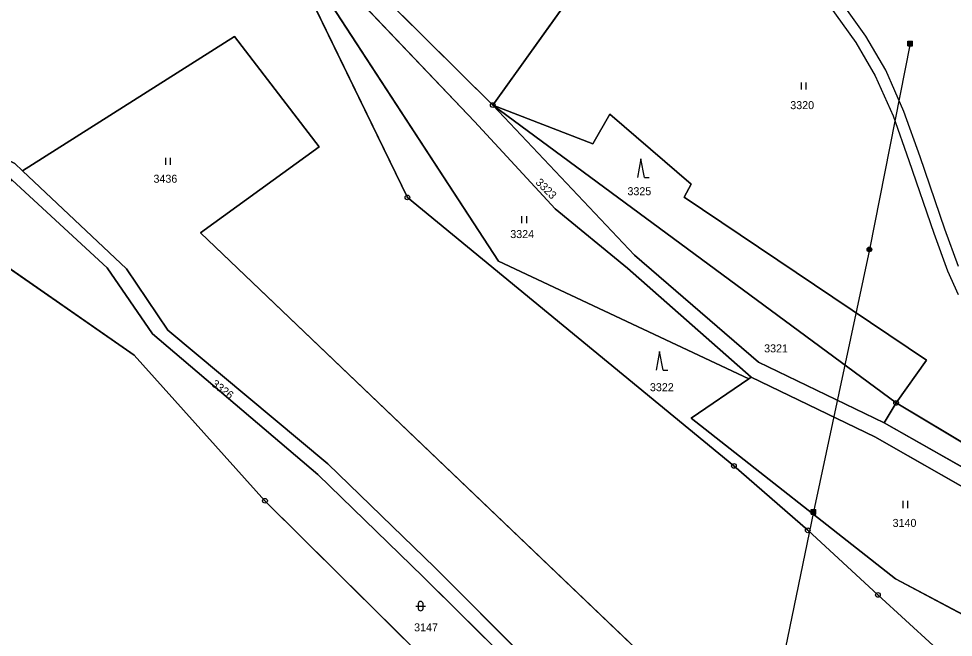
# Model space of a CAD drawing. Extents: x -689422 to -685210, y -987725 to -982160.
# Drawn here: x -687743.7 to -687545.1, y -984305.4 to -984173.9 of the extents above; entities that cross this region are included whole.
import ezdxf

# ---------------------------------------------------------------- set-up
doc = ezdxf.new("R2010")
doc.units = 0
for name, color, linetype in [('KN_Hranice_parcel', 7, 'Continuous'), ('KN_Parcelni cisla', 7, 'Continuous'), ('KN_Polygon parcely', 7, 'Continuous'), ('KN_Pozemkove predmety', 7, 'Continuous'), ('KN_POZEMKY_LESNI POZEMEK', 7, 'Continuous'), ('KN_POZEMKY_OSTATNI PLOCHA', 7, 'Continuous'), ('KN_POZEMKY_TTP', 7, 'Continuous'), ('KN_VYUZITI_17_ostatni plocha_ostatni komunikace', 7, 'Continuous'), ('KN_VYUZITI_27_ostatni plocha_neplodna puda', 7, 'Continuous'), ('KN_Věcná břemena k části', 7, 'Continuous'), ('KN_Značky bodu BP', 7, 'Continuous'), ('KN_Značky kultur', 7, 'Continuous')]:
    doc.layers.add(name, color=color, linetype=linetype)

msp = doc.modelspace()

# ---------------------------------------------------------------- linework, layer by layer
at = {"layer": 'KN_Hranice_parcel'}
for p, q in [((-687642.97, -984192.26), (-687690.76, -984144.88)), ((-687626.31, -984169.01), (-687642.97, -984192.26)), ((-687557.3, -984255.55), (-687642.97, -984192.26)), ((-687744.52, -984204.66), (-687742.85, -984206.24)), ((-687742.85, -984206.24), (-687720.81, -984227.03)), ((-687724.87, -984226.85), (-687745.09, -984208.23)), ((-687758.88, -984217.77), (-687719.16, -984245.44)), ((-687588.07, -984250.09), (-687588.56, -984250.42)), ((-687561.8, -984262.77), (-687588.07, -984250.09)), ((-687557.3, -984255.55), (-687559.82, -984259.77)), ((-687512.77, -984282.22), (-687557.3, -984255.55)), ((-687559.82, -984259.77), (-687510.04, -984288.05)), ((-687518.63, -984287.45), (-687561.8, -984262.77))]:
    msp.add_line(p, q, dxfattribs=at)
for points in [[(-687588.56, -984250.42), (-687641.72, -984225.46), (-687691.92, -984148.44)], [(-687691.92, -984148.44), (-687661.11, -984211.88), (-687591.74, -984268.95), (-687576.07, -984282.63), (-687561.15, -984296.37), (-687549.39, -984307.11)], [(-687588.07, -984250.09), (-687614.37, -984226.9), (-687629.75, -984214.34), (-687646.82, -984195.72), (-687691.92, -984148.44)], [(-687593.76, -984325.75), (-687705.04, -984219.41), (-687679.84, -984201.17), (-687697.82, -984177.66), (-687742.85, -984206.24)], [(-687642.97, -984192.26), (-687621.73, -984200.49), (-687618.1, -984194.23), (-687600.85, -984209.04), (-687602.3, -984211.86), (-687550.83, -984246.47), (-687557.3, -984255.55)], [(-687642.97, -984192.26), (-687612.83, -984224.19), (-687586.55, -984246.93), (-687559.82, -984259.77)], [(-687589.55, -984362.87), (-687596.33, -984355.52), (-687619.97, -984329.92), (-687657.73, -984292.49), (-687680.11, -984270.76), (-687715.27, -984240.87), (-687724.87, -984226.85)], [(-687720.81, -984227.03), (-687712.03, -984240.08), (-687678.02, -984268.49), (-687655.26, -984290.52), (-687616.2, -984329.73)], [(-687719.16, -984245.44), (-687691.36, -984276.36), (-687604.38, -984362.56)], [(-687588.56, -984250.42), (-687600.84, -984258.82), (-687557.4, -984292.91), (-687536.55, -984304.05)]]:
    msp.add_lwpolyline(points, dxfattribs=at)
at = {"layer": 'KN_Polygon parcely'}
for points in [[(-687782.91, -984085.85), (-687781.07, -984101.55), (-687782.39, -984105.33), (-687769.14, -984120.8), (-687749.61, -984114.96), (-687732.41, -984119.28), (-687694.65, -984142.25), (-687690.76, -984144.88), (-687642.97, -984192.26), (-687626.31, -984169.01), (-687715.45, -984108.61), (-687797.05, -984055.87)], [(-687750.94, -984119.45), (-687768.21, -984124.66), (-687790.55, -984134.91), (-687784.38, -984166.38), (-687778.71, -984180.98), (-687764.06, -984194.52), (-687744.52, -984204.66), (-687742.85, -984206.24), (-687697.82, -984177.66), (-687679.84, -984201.17), (-687705.04, -984219.41), (-687593.76, -984325.75), (-687588.3, -984319.03), (-687570.56, -984339.31), (-687551.05, -984345.44), (-687535.09, -984324.8), (-687549.39, -984307.11), (-687561.15, -984296.37), (-687576.07, -984282.63), (-687591.74, -984268.95), (-687661.11, -984211.88), (-687691.92, -984148.44), (-687732.04, -984124.48)], [(-687524.94, -984208.29), (-687542.64, -984168.33), (-687601.35, -984138.08), (-687626.31, -984169.01), (-687642.97, -984192.26), (-687621.73, -984200.49), (-687618.1, -984194.23), (-687600.85, -984209.04), (-687602.3, -984211.86), (-687550.83, -984246.47), (-687557.3, -984255.55), (-687512.77, -984282.22), (-687518.06, -984266.75), (-687518.26, -984246.54), (-687520.28, -984228.74), (-687522.26, -984213.28)], [(-687691.92, -984148.44), (-687646.82, -984195.72), (-687629.75, -984214.34), (-687614.37, -984226.9), (-687588.07, -984250.09), (-687561.8, -984262.77), (-687518.63, -984287.45), (-687507.27, -984293.95), (-687510.04, -984288.05), (-687559.82, -984259.77), (-687586.55, -984246.93), (-687612.83, -984224.19), (-687642.97, -984192.26), (-687690.76, -984144.88)], [(-687576.07, -984282.63), (-687561.15, -984296.37), (-687549.39, -984307.11), (-687535.09, -984324.8), (-687536.55, -984304.05), (-687557.4, -984292.91), (-687600.84, -984258.82), (-687588.56, -984250.42), (-687641.72, -984225.46), (-687691.92, -984148.44), (-687661.11, -984211.88), (-687591.74, -984268.95)], [(-687614.37, -984226.9), (-687629.75, -984214.34), (-687646.82, -984195.72), (-687691.92, -984148.44), (-687641.72, -984225.46), (-687588.56, -984250.42), (-687588.07, -984250.09)], [(-687712.03, -984240.08), (-687678.02, -984268.49), (-687655.26, -984290.52), (-687616.2, -984329.73), (-687607.68, -984338.99), (-687593.76, -984325.75), (-687705.04, -984219.41), (-687679.84, -984201.17), (-687697.82, -984177.66), (-687742.85, -984206.24), (-687720.81, -984227.03)], [(-687642.97, -984192.26), (-687612.83, -984224.19), (-687586.55, -984246.93), (-687559.82, -984259.77), (-687557.3, -984255.55)], [(-687557.3, -984255.55), (-687550.83, -984246.47), (-687602.3, -984211.86), (-687600.85, -984209.04), (-687618.1, -984194.23), (-687621.73, -984200.49), (-687642.97, -984192.26)], [(-687719.16, -984245.44), (-687691.36, -984276.36), (-687604.38, -984362.56), (-687599.9, -984367.36), (-687589.55, -984362.87), (-687596.33, -984355.52), (-687619.97, -984329.92), (-687657.73, -984292.49), (-687680.11, -984270.76), (-687715.27, -984240.87), (-687724.87, -984226.85), (-687745.09, -984208.23), (-687758.88, -984217.77)], [(-687518.63, -984287.45), (-687561.8, -984262.77), (-687588.07, -984250.09), (-687588.56, -984250.42), (-687600.84, -984258.82), (-687557.4, -984292.91), (-687536.55, -984304.05), (-687533.46, -984298.26)], [(-687559.82, -984259.77), (-687510.04, -984288.05), (-687512.77, -984282.22), (-687557.3, -984255.55)]]:
    msp.add_lwpolyline(points, close=True, dxfattribs=at)
for points in [[(-688030.71, -984228.26), (-688010.21, -984244.26), (-688000.75, -984251.61), (-687991.79, -984256.68), (-687961.73, -984283.2), (-687942.52, -984296.55), (-687892.72, -984328.08), (-687828.77, -984364.76), (-687781.55, -984394.13), (-687727.25, -984420.53), (-687682.69, -984424.68), (-687661.46, -984424.32), (-687628.67, -984425.66), (-687591.64, -984427.06), (-687542.13, -984429.66), (-687553.71, -984416.81), (-687599.9, -984367.36), (-687604.38, -984362.56), (-687691.36, -984276.36), (-687719.16, -984245.44), (-687758.88, -984217.77), (-687807.46, -984183.94), (-687810.33, -984195.23), (-687852.85, -984159.21)], [(-687787.37, -984166.61), (-687781.14, -984183.4), (-687766.62, -984196.64), (-687746.44, -984206.98), (-687745.09, -984208.23), (-687724.87, -984226.85), (-687715.27, -984240.87), (-687680.11, -984270.76), (-687657.73, -984292.49), (-687619.97, -984329.92), (-687596.33, -984355.52), (-687589.55, -984362.87), (-687573.2, -984377.98), (-687549.87, -984412.27), (-687539.3, -984427.98)], [(-687543.62, -984415.52), (-687547.03, -984410.7), (-687570.93, -984376.11), (-687594.33, -984353.5), (-687607.68, -984338.99), (-687616.2, -984329.73), (-687655.26, -984290.52), (-687678.02, -984268.49), (-687712.03, -984240.08), (-687720.81, -984227.03), (-687742.85, -984206.24), (-687744.52, -984204.66), (-687764.06, -984194.52), (-687778.71, -984180.98), (-687784.38, -984166.38)]]:
    msp.add_lwpolyline(points, dxfattribs=at)
at = {"layer": 'KN_Pozemkove predmety'}
for p, q in [((-687554.28, -984179.17), (-687562.96, -984222.93)), ((-687554.78, -984178.67), (-687553.78, -984178.67)), ((-687554.78, -984179.67), (-687554.78, -984178.67)), ((-687554.78, -984178.87), (-687553.78, -984178.87)), ((-687554.78, -984179.07), (-687553.78, -984179.07)), ((-687554.78, -984179.27), (-687553.78, -984179.27)), ((-687554.78, -984179.47), (-687553.78, -984179.47)), ((-687554.78, -984179.67), (-687553.78, -984179.67)), ((-687554.58, -984179.67), (-687554.58, -984178.67)), ((-687554.38, -984179.67), (-687554.38, -984178.67)), ((-687554.18, -984179.67), (-687554.18, -984178.67)), ((-687553.98, -984179.67), (-687553.98, -984178.67)), ((-687553.78, -984179.67), (-687553.78, -984178.67)), ((-687562.96, -984222.93), (-687574.85, -984278.72)), ((-687574.85, -984278.72), (-687597.88, -984389.93)), ((-687575.35, -984278.22), (-687574.35, -984278.22)), ((-687575.35, -984279.22), (-687575.35, -984278.22)), ((-687575.35, -984278.42), (-687574.35, -984278.42)), ((-687575.35, -984278.62), (-687574.35, -984278.62)), ((-687575.35, -984278.82), (-687574.35, -984278.82)), ((-687575.35, -984279.02), (-687574.35, -984279.02)), ((-687575.35, -984279.22), (-687574.35, -984279.22)), ((-687575.15, -984279.22), (-687575.15, -984278.22)), ((-687574.95, -984279.22), (-687574.95, -984278.22)), ((-687574.75, -984279.22), (-687574.75, -984278.22)), ((-687574.55, -984279.22), (-687574.55, -984278.22)), ((-687574.35, -984279.22), (-687574.35, -984278.22))]:
    msp.add_line(p, q, dxfattribs=at)
for radius in [0.5, 0.4, 0.3, 0.2, 0.1]:
    msp.add_circle((-687562.96, -984222.93), radius, dxfattribs=at)
at = {"layer": 'KN_POZEMKY_LESNI POZEMEK'}
for p, q in [((-687691.92, -984148.44), (-687661.11, -984211.88)), ((-687661.11, -984211.88), (-687691.92, -984148.44)), ((-687691.92, -984148.44), (-687641.72, -984225.46)), ((-687697.82, -984177.66), (-687742.85, -984206.24)), ((-687679.84, -984201.17), (-687697.82, -984177.66)), ((-687642.97, -984192.26), (-687621.73, -984200.49)), ((-687557.3, -984255.55), (-687642.97, -984192.26)), ((-687621.73, -984200.49), (-687618.1, -984194.23)), ((-687618.1, -984194.23), (-687600.85, -984209.04)), ((-687705.04, -984219.41), (-687679.84, -984201.17)), ((-687742.85, -984206.24), (-687744.52, -984204.66)), ((-687600.85, -984209.04), (-687602.3, -984211.86)), ((-687661.11, -984211.88), (-687591.74, -984268.95)), ((-687591.74, -984268.95), (-687661.11, -984211.88)), ((-687602.3, -984211.86), (-687550.83, -984246.47)), ((-687758.88, -984217.77), (-687719.16, -984245.44)), ((-687593.76, -984325.75), (-687705.04, -984219.41)), ((-687641.72, -984225.46), (-687588.56, -984250.42)), ((-687719.16, -984245.44), (-687691.36, -984276.36)), ((-687550.83, -984246.47), (-687557.3, -984255.55)), ((-687588.56, -984250.42), (-687600.84, -984258.82)), ((-687600.84, -984258.82), (-687557.4, -984292.91)), ((-687591.74, -984268.95), (-687576.07, -984282.63)), ((-687576.07, -984282.63), (-687591.74, -984268.95)), ((-687691.36, -984276.36), (-687604.38, -984362.56)), ((-687576.07, -984282.63), (-687561.15, -984296.37)), ((-687561.15, -984296.37), (-687576.07, -984282.63)), ((-687557.4, -984292.91), (-687536.55, -984304.05)), ((-687561.15, -984296.37), (-687549.39, -984307.11)), ((-687549.39, -984307.11), (-687561.15, -984296.37))]:
    msp.add_line(p, q, dxfattribs=at)
at = {"layer": 'KN_POZEMKY_OSTATNI PLOCHA'}
for p, q in [((-687690.76, -984144.88), (-687642.97, -984192.26)), ((-687646.82, -984195.72), (-687691.92, -984148.44)), ((-687612.83, -984224.19), (-687642.97, -984192.26)), ((-687642.97, -984192.26), (-687557.3, -984255.55)), ((-687642.97, -984192.26), (-687612.83, -984224.19)), ((-687629.75, -984214.34), (-687646.82, -984195.72)), ((-687744.52, -984204.66), (-687742.85, -984206.24)), ((-687742.85, -984206.24), (-687720.81, -984227.03)), ((-687724.87, -984226.85), (-687745.09, -984208.23)), ((-687745.09, -984208.23), (-687724.87, -984226.85)), ((-687614.37, -984226.9), (-687629.75, -984214.34)), ((-687719.16, -984245.44), (-687758.88, -984217.77)), ((-687586.55, -984246.93), (-687612.83, -984224.19)), ((-687612.83, -984224.19), (-687586.55, -984246.93)), ((-687715.27, -984240.87), (-687724.87, -984226.85)), ((-687724.87, -984226.85), (-687715.27, -984240.87)), ((-687720.81, -984227.03), (-687712.03, -984240.08)), ((-687588.07, -984250.09), (-687614.37, -984226.9)), ((-687712.03, -984240.08), (-687678.02, -984268.49)), ((-687680.11, -984270.76), (-687715.27, -984240.87)), ((-687715.27, -984240.87), (-687680.11, -984270.76)), ((-687691.36, -984276.36), (-687719.16, -984245.44)), ((-687559.82, -984259.77), (-687586.55, -984246.93)), ((-687586.55, -984246.93), (-687559.82, -984259.77)), ((-687561.8, -984262.77), (-687588.07, -984250.09)), ((-687557.3, -984255.55), (-687559.82, -984259.77)), ((-687559.82, -984259.77), (-687510.04, -984288.05)), ((-687518.63, -984287.45), (-687561.8, -984262.77)), ((-687678.02, -984268.49), (-687655.26, -984290.52)), ((-687657.73, -984292.49), (-687680.11, -984270.76)), ((-687680.11, -984270.76), (-687657.73, -984292.49)), ((-687604.38, -984362.56), (-687691.36, -984276.36)), ((-687655.26, -984290.52), (-687616.2, -984329.73)), ((-687619.97, -984329.92), (-687657.73, -984292.49)), ((-687657.73, -984292.49), (-687619.97, -984329.92))]:
    msp.add_line(p, q, dxfattribs=at)
at = {"layer": 'KN_POZEMKY_TTP'}
for p, q in [((-687642.97, -984192.26), (-687690.76, -984144.88)), ((-687641.72, -984225.46), (-687691.92, -984148.44)), ((-687691.92, -984148.44), (-687646.82, -984195.72)), ((-687642.97, -984192.26), (-687626.31, -984169.01)), ((-687626.31, -984169.01), (-687642.97, -984192.26)), ((-687742.85, -984206.24), (-687697.82, -984177.66)), ((-687697.82, -984177.66), (-687679.84, -984201.17)), ((-687621.73, -984200.49), (-687642.97, -984192.26)), ((-687618.1, -984194.23), (-687621.73, -984200.49)), ((-687600.85, -984209.04), (-687618.1, -984194.23)), ((-687646.82, -984195.72), (-687629.75, -984214.34)), ((-687679.84, -984201.17), (-687705.04, -984219.41)), ((-687720.81, -984227.03), (-687742.85, -984206.24)), ((-687602.3, -984211.86), (-687600.85, -984209.04)), ((-687550.83, -984246.47), (-687602.3, -984211.86)), ((-687629.75, -984214.34), (-687614.37, -984226.9)), ((-687705.04, -984219.41), (-687593.76, -984325.75)), ((-687588.56, -984250.42), (-687641.72, -984225.46)), ((-687712.03, -984240.08), (-687720.81, -984227.03)), ((-687614.37, -984226.9), (-687588.07, -984250.09)), ((-687678.02, -984268.49), (-687712.03, -984240.08)), ((-687557.3, -984255.55), (-687550.83, -984246.47)), ((-687600.84, -984258.82), (-687588.56, -984250.42)), ((-687588.56, -984250.42), (-687588.07, -984250.09)), ((-687588.07, -984250.09), (-687588.56, -984250.42)), ((-687588.07, -984250.09), (-687561.8, -984262.77)), ((-687559.82, -984259.77), (-687557.3, -984255.55)), ((-687512.77, -984282.22), (-687557.3, -984255.55)), ((-687557.3, -984255.55), (-687512.77, -984282.22)), ((-687557.4, -984292.91), (-687600.84, -984258.82)), ((-687510.04, -984288.05), (-687559.82, -984259.77)), ((-687561.8, -984262.77), (-687518.63, -984287.45)), ((-687655.26, -984290.52), (-687678.02, -984268.49)), ((-687616.2, -984329.73), (-687655.26, -984290.52)), ((-687536.55, -984304.05), (-687557.4, -984292.91))]:
    msp.add_line(p, q, dxfattribs=at)
at = {"layer": 'KN_VYUZITI_17_ostatni plocha_ostatni komunikace'}
for p, q in [((-687690.76, -984144.88), (-687642.97, -984192.26)), ((-687646.82, -984195.72), (-687691.92, -984148.44)), ((-687612.83, -984224.19), (-687642.97, -984192.26)), ((-687642.97, -984192.26), (-687557.3, -984255.55)), ((-687642.97, -984192.26), (-687612.83, -984224.19)), ((-687629.75, -984214.34), (-687646.82, -984195.72)), ((-687744.52, -984204.66), (-687742.85, -984206.24)), ((-687742.85, -984206.24), (-687720.81, -984227.03)), ((-687724.87, -984226.85), (-687745.09, -984208.23)), ((-687614.37, -984226.9), (-687629.75, -984214.34)), ((-687586.55, -984246.93), (-687612.83, -984224.19)), ((-687612.83, -984224.19), (-687586.55, -984246.93)), ((-687715.27, -984240.87), (-687724.87, -984226.85)), ((-687720.81, -984227.03), (-687712.03, -984240.08)), ((-687588.07, -984250.09), (-687614.37, -984226.9)), ((-687712.03, -984240.08), (-687678.02, -984268.49)), ((-687680.11, -984270.76), (-687715.27, -984240.87)), ((-687559.82, -984259.77), (-687586.55, -984246.93)), ((-687586.55, -984246.93), (-687559.82, -984259.77)), ((-687561.8, -984262.77), (-687588.07, -984250.09)), ((-687557.3, -984255.55), (-687559.82, -984259.77)), ((-687559.82, -984259.77), (-687510.04, -984288.05)), ((-687518.63, -984287.45), (-687561.8, -984262.77)), ((-687678.02, -984268.49), (-687655.26, -984290.52)), ((-687657.73, -984292.49), (-687680.11, -984270.76)), ((-687655.26, -984290.52), (-687616.2, -984329.73)), ((-687619.97, -984329.92), (-687657.73, -984292.49))]:
    msp.add_line(p, q, dxfattribs=at)
at = {"layer": 'KN_VYUZITI_27_ostatni plocha_neplodna puda'}
for p, q in [((-687745.09, -984208.23), (-687724.87, -984226.85)), ((-687719.16, -984245.44), (-687758.88, -984217.77)), ((-687724.87, -984226.85), (-687715.27, -984240.87)), ((-687715.27, -984240.87), (-687680.11, -984270.76)), ((-687691.36, -984276.36), (-687719.16, -984245.44)), ((-687680.11, -984270.76), (-687657.73, -984292.49)), ((-687604.38, -984362.56), (-687691.36, -984276.36)), ((-687657.73, -984292.49), (-687619.97, -984329.92))]:
    msp.add_line(p, q, dxfattribs=at)
at = {"layer": 'KN_Věcná břemena k části'}
for points in [[(-687544.04, -984226.55), (-687546.92, -984218.65), (-687552.21, -984203.25), (-687555.62, -984193.63), (-687559.5, -984184.88), (-687563.72, -984177.62), (-687572.25, -984165.67)], [(-687574.53, -984166.78), (-687565.82, -984178.98), (-687561.73, -984186.02), (-687557.94, -984194.56), (-687554.57, -984204.07), (-687549.28, -984219.48), (-687546.36, -984227.49), (-687544.11, -984232.51)]]:
    msp.add_lwpolyline(points, dxfattribs=at)
at = {"layer": 'KN_Značky bodu BP'}
for centre, radius in [((-687642.97, -984192.26), 0.5), ((-687642.97, -984192.26), 0.0303), ((-687661.11, -984211.88), 0.5), ((-687661.11, -984211.88), 0.0303), ((-687557.3, -984255.55), 0.5), ((-687557.3, -984255.55), 0.0303), ((-687591.74, -984268.95), 0.5), ((-687591.74, -984268.95), 0.0303), ((-687691.36, -984276.36), 0.5), ((-687691.36, -984276.36), 0.0303), ((-687576.07, -984282.63), 0.5), ((-687576.07, -984282.63), 0.0303), ((-687561.15, -984296.37), 0.5), ((-687561.15, -984296.37), 0.0303)]:
    msp.add_circle(centre, radius, dxfattribs=at)
at = {"layer": 'KN_Značky kultur'}
for p, q in [((-687577.39, -984188.95), (-687577.39, -984187.45)), ((-687576.39, -984188.95), (-687576.39, -984187.45)), ((-687712.4, -984204.98), (-687712.4, -984203.48)), ((-687711.4, -984204.98), (-687711.4, -984203.48)), ((-687611.49, -984203.68), (-687612.24, -984207.68)), ((-687610.74, -984207.68), (-687611.49, -984203.68)), ((-687610.74, -984207.68), (-687609.74, -984207.68)), ((-687636.77, -984217.36), (-687636.77, -984215.86)), ((-687635.77, -984217.36), (-687635.77, -984215.86)), ((-687607.52, -984244.61), (-687608.27, -984248.61)), ((-687606.77, -984248.61), (-687607.52, -984244.61)), ((-687606.77, -984248.61), (-687605.77, -984248.61)), ((-687555.78, -984277.89), (-687555.78, -984276.39)), ((-687554.78, -984277.89), (-687554.78, -984276.39)), ((-687659.29, -984298.73), (-687657.29, -984298.73)), ((-687658.79, -984298.23), (-687658.79, -984299.23)), ((-687657.79, -984299.23), (-687657.79, -984298.23))]:
    msp.add_line(p, q, dxfattribs=at)
for centre, start, end in [((-687658.29, -984298.23), 0, 180), ((-687658.29, -984299.23), 180, 359.9879)]:
    msp.add_arc(centre, 0.5, start, end, dxfattribs=at)

# ---------------------------------------------------------------- texts
at = {"layer": 'KN_Parcelni cisla'}
for s, p in [('3320', (-687579.77, -984193.13)), ('3436', (-687715.05, -984208.77)), ('3325', (-687614.36, -984211.42)), ('3324', (-687639.25, -984220.53)), ('3321', (-687585.32, -984244.82)), ('3322', (-687609.58, -984253.07)), ('3140', (-687558.03, -984281.91)), ('3147', (-687659.68, -984304.1))]:
    msp.add_text(s, height=1.7, dxfattribs=at).set_placement(p)
for s, rotation, p in [('3323', 315, (-687634.01, -984208.84)), ('3326', 323, (-687702.88, -984251.83))]:
    msp.add_text(s, height=1.7, rotation=rotation, dxfattribs=at).set_placement(p)

doc.saveas('drawing.dxf')
